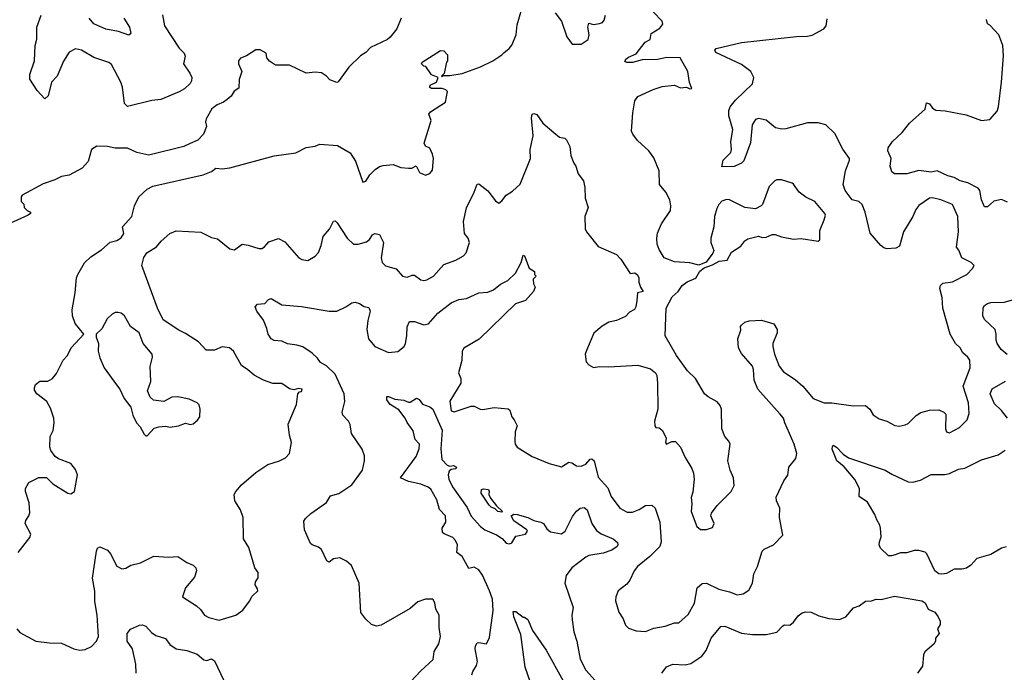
# Model space of a CAD drawing. Extents: x 1690054 to 1842981, y 782881 to 914114.
# Tile 477 of 656: x 1786000 to 1792444, y 836351 to 840625. Entities that reach past the tile are written whole.
import ezdxf

# ---------------------------------------------------------------- set-up
doc = ezdxf.new("R2010")
doc.units = 0

msp = doc.modelspace()

# ---------------------------------------------------------------- linework, layer by layer
at = {"layer": '0CON10XD'}
for points in [[(1785990, 837135), (1786065.8, 837234.2), (1786073.8, 837255), (1786036, 837325), (1786040, 837345), (1786060, 837375), (1786065.7, 837395), (1786061.7, 837461.7), (1786037.5, 837535), (1786037.5, 837555), (1786060, 837595), (1786125, 837626.7), (1786176.4, 837626.4), (1786216.2, 837585), (1786315, 837524.3), (1786335, 837520.8), (1786358, 837535), (1786378.6, 837645), (1786365, 837680), (1786335, 837718), (1786255, 837750), (1786232.5, 837765), (1786203.9, 837803.9), (1786196.7, 837825), (1786198.8, 837895), (1786218.8, 837935), (1786226, 837985), (1786224, 838015), (1786201.1, 838081.1), (1786178.8, 838125), (1786113.3, 838175), (1786098.3, 838198.3), (1786096.2, 838215), (1786103.3, 838235), (1786132.3, 838257.7), (1786185, 838256.7), (1786215.9, 838274.1), (1786241.2, 838308.8), (1786285.9, 838394.1), (1786312.5, 838425), (1786337.5, 838475), (1786420, 838565), (1786364.3, 838634.3), (1786345.6, 838685.6), (1786344.5, 838725), (1786363.9, 838835), (1786373.2, 838935), (1786380.9, 838955), (1786425, 839032.5), (1786465, 839072.5), (1786535, 839118), (1786591.5, 839168.5), (1786635, 839178.5), (1786665, 839195.8), (1786681.4, 839225), (1786672.7, 839267.3), (1786734.2, 839335), (1786752, 839405), (1786780, 839465), (1786834.1, 839515.9), (1786872.5, 839535), (1787201.8, 839608.2), (1787255, 839630), (1787285, 839653), (1787325, 839647.3), (1787375, 839655.4), (1787665, 839733.5), (1787806.4, 839753.6), (1787875, 839787.1), (1787933, 839797), (1787965, 839809.2), (1788081.2, 839801.2), (1788162.7, 839752.7), (1788197.3, 839697.3), (1788245, 839560), (1788265, 839566.7), (1788291.2, 839608.8), (1788326.1, 839643.9), (1788355, 839663.3), (1788379.3, 839669.3), (1788445, 839676.7), (1788495, 839656.7), (1788545, 839652.5), (1788567, 839653), (1788595, 839667.5), (1788617.5, 839625), (1788655, 839606.7), (1788685, 839616.7), (1788701.7, 839638.3), (1788707.5, 839715), (1788702.5, 839745), (1788685, 839783.3), (1788657, 839797), (1788646.7, 839815), (1788692.5, 839965), (1788677.5, 840005), (1788689.3, 840020.7), (1788786.4, 840083.6), (1788800, 840155), (1788790, 840165), (1788765, 840173.3), (1788695, 840173.8), (1788685, 840180), (1788687.5, 840195), (1788727.5, 840215), (1788740, 840245), (1788695, 840262.5), (1788658.3, 840318.3), (1788645, 840320), (1788630, 840335), (1788635, 840347.5), (1788755, 840422.5), (1788775, 840420), (1788800, 840395), (1788800, 840355), (1788793, 840347), (1788777.5, 840272.5), (1788760, 840255), (1788765, 840250), (1788770, 840260), (1788815, 840260), (1788895, 840272.5), (1789016.7, 840315), (1789095.7, 840354.3), (1789156.1, 840393.9), (1789168.3, 840408.3), (1789203.9, 840436.1), (1789221.7, 840458.3), (1789248.8, 840525), (1789255, 840590), (1789287.5, 840695)], [(1788496.7, 840635), (1788468, 840565), (1788425, 840510), (1788407.5, 840495), (1788296.8, 840443.2), (1788265, 840410), (1788231.4, 840388.6), (1788155, 840313.8), (1788085, 840216.7), (1788075, 840213.3), (1788030.6, 840230.6), (1788008.8, 840255), (1787975, 840275.8), (1787935, 840282), (1787874.1, 840274.1), (1787765, 840326.7), (1787675, 840327.5), (1787635, 840352.5), (1787616.7, 840375), (1787612.5, 840405), (1787575, 840427.5), (1787545, 840427.5), (1787485, 840387.5), (1787445, 840372.5), (1787432.5, 840355), (1787432.5, 840335), (1787453.3, 840285), (1787437, 840233), (1787433.6, 840176.4), (1787404.3, 840155.7), (1787385, 840123.8), (1787359.1, 840100.9), (1787335, 840084), (1787292.4, 840067.6), (1787258.8, 840041.2), (1787220, 839975), (1787216.7, 839955), (1787223.3, 839925), (1787202.5, 839875), (1787166.7, 839835), (1787115.4, 839814.6), (1787075, 839793.2), (1786845, 839736.9), (1786767.5, 839755), (1786705, 839784.2), (1786625, 839783.5), (1786575, 839793.3), (1786504.2, 839795.8), (1786471.2, 839775), (1786448, 839695), (1786408.7, 839651.3), (1786325, 839607.5), (1786275, 839597.5), (1786230, 839575), (1786155, 839550), (1786017.5, 839475), (1786010, 839465), (1786010, 839435), (1786027, 839417), (1786030, 839395), (1786050, 839375), (1786070, 839365), (1786070, 839355), (1786056.2, 839345), (1785865, 839259.1)], [(1786935.6, 840655.6), (1786948.1, 840585), (1787045, 840438.6), (1787077.5, 840405), (1787083.5, 840385), (1787071.9, 840335), (1787114.6, 840274.6), (1787126.6, 840246.6), (1787125.6, 840225), (1787115, 840207.5), (1787077.8, 840172.2), (1787045, 840152.2), (1786925, 840101.9), (1786865, 840096.4), (1786705, 840055.8), (1786686.5, 840076.5), (1786672.6, 840182.6), (1786662.9, 840215), (1786601.7, 840331.7), (1786584.6, 840344.6), (1786485, 840376.9), (1786405, 840425.8), (1786365, 840434.3), (1786325, 840411.9), (1786286.3, 840353.7), (1786245.9, 840254.1), (1786209.4, 840215), (1786187.5, 840125), (1786165, 840106.2), (1786115, 840160), (1786067.8, 840235), (1786067.8, 840265), (1786096.4, 840355), (1786102.2, 840455), (1786112.7, 840497.3), (1786112.5, 840575), (1786140, 840655)], [(1786682.5, 840635), (1786718.8, 840575), (1786727.5, 840535), (1786715, 840523.8), (1786647.9, 840547.9), (1786563.2, 840563.2), (1786485, 840598.1), (1786454.5, 840634.5)], [(1789505, 840670), (1789545, 840614.4), (1789581.3, 840511.3), (1789615, 840463.7), (1789675, 840464.1), (1789720.6, 840495), (1789728, 840525), (1789717.5, 840575), (1789725, 840602.5), (1789755, 840593.3), (1789795, 840600), (1789813.6, 840606.4), (1789825, 840622.5), (1789833.8, 840655)], [(1790544.3, 837325), (1790524.3, 837375), (1790527.6, 837392.4), (1790565, 837444), (1790656, 837535), (1790675.8, 837575), (1790672, 837625), (1790650, 837675), (1790634, 837735), (1790649.2, 837845), (1790641.2, 837865), (1790615.8, 837895), (1790595.7, 837945), (1790593.8, 838075), (1790585, 838097.5), (1790565, 838122.9), (1790505, 838154.2), (1790481.2, 838175), (1790422, 838275), (1790370.8, 838325), (1790298, 838425), (1790224.2, 838555), (1790231.2, 838735), (1790269.5, 838810.5), (1790308.8, 838845), (1790336.7, 838885), (1790368.3, 838908.3), (1790425, 838932.5), (1790451.7, 838978.3), (1790479.3, 839000.7), (1790535, 839020), (1790577.5, 839042.5), (1790629.4, 839050.6), (1790658.8, 839101.2), (1790719.5, 839140.5), (1790745, 839176.7), (1790765, 839190), (1790835, 839206.7), (1790859.3, 839199.3), (1790885, 839201.2), (1790925, 839217.5), (1790945, 839217.5), (1790985, 839202.5), (1791065, 839186.7), (1791115, 839191.2), (1791225, 839173.3), (1791237, 839183), (1791236.2, 839245), (1791265.8, 839314.2), (1791273.3, 839345), (1791270, 839355), (1791205, 839433.3), (1791145, 839463.3), (1791102.5, 839495), (1791065, 839547.5), (1791055, 839553.3), (1790986.1, 839576.1), (1790955, 839576.2), (1790941.2, 839568.8), (1790905, 839531.2), (1790861.2, 839415), (1790853.3, 839405), (1790815, 839386), (1790745, 839394.2), (1790645, 839445.6), (1790625, 839446.7), (1790594.7, 839435.3), (1790575.6, 839415), (1790562.6, 839387.4), (1790546.7, 839335), (1790542.7, 839267.3), (1790523.1, 839195), (1790524.2, 839165), (1790543, 839113), (1790536.2, 839095), (1790493.8, 839036.2), (1790445, 839017.5), (1790385, 839032.2), (1790285, 839039.5), (1790218, 839065), (1790185, 839118.8), (1790173.1, 839155), (1790169.1, 839195), (1790175, 839226.2), (1790201.1, 839288.9), (1790258.5, 839375), (1790261.5, 839405), (1790254.5, 839445), (1790229.4, 839495), (1790187.3, 839545), (1790184.4, 839635), (1790150.4, 839720.4), (1790117.8, 839765), (1790043.7, 839833.7), (1790012.5, 839875), (1790003.1, 839895), (1790006.7, 839925), (1790011.9, 840015), (1790025.8, 840094.2), (1790045, 840121.2), (1790145, 840166.9), (1790205, 840186.9), (1790285, 840195.7), (1790325, 840178), (1790365, 840182.5), (1790385, 840172.5), (1790400, 840175), (1790383.6, 840213.6), (1790372, 840285), (1790323.3, 840375), (1790235, 840376.5), (1790175, 840363.2), (1790075, 840361.3), (1790010, 840345), (1789973.8, 840343.8), (1789960.8, 840350.8), (1789966.2, 840365), (1789985, 840380), (1790035, 840401.2), (1790093.6, 840476.4), (1790126.1, 840493.9), (1790133.3, 840535), (1790190, 840570), (1790210, 840595), (1790204.3, 840615), (1790145.6, 840675)], [(1792105, 838907.5), (1792199.2, 838955), (1792236.7, 838995), (1792247.5, 839015), (1792227.5, 839035), (1792165, 839066.2), (1792146.2, 839115), (1792130, 839135), (1792144.4, 839235.6), (1792140.4, 839335), (1792103.8, 839415), (1792027.5, 839445), (1791975, 839458.1), (1791953.4, 839456.6), (1791885, 839408.8), (1791865, 839381.2), (1791844.5, 839335.5), (1791784.4, 839235.6), (1791757.5, 839142.5), (1791735, 839128), (1791675, 839123.3), (1791655, 839130), (1791635, 839146.2), (1791566.1, 839226.1), (1791532.5, 839365), (1791514.5, 839415), (1791492, 839435), (1791449.2, 839445), (1791403.5, 839505), (1791389.2, 839545), (1791404.7, 839635.3), (1791431.4, 839705), (1791430, 839715), (1791386.1, 839776.1), (1791335, 839878.5), (1791275.4, 839935.4), (1791225, 839949.5), (1791155, 839949.4), (1791015, 839908.9), (1790986.9, 839906.9), (1790947.3, 839917.3), (1790885, 839966.2), (1790835, 839977.5), (1790815, 839972), (1790793.7, 839936.3), (1790782, 839818), (1790738.9, 839701.1), (1790725, 839686), (1790675, 839662.5), (1790595, 839660), (1790604, 839705), (1790654, 839755), (1790658.6, 839775), (1790654.4, 839825), (1790666.9, 839905), (1790640.6, 839995), (1790640.6, 840029.4), (1790649.2, 840055), (1790685, 840098.6), (1790795, 840203.8), (1790805.6, 840245), (1790784.2, 840285), (1790725, 840330.5), (1790555, 840410), (1790549.4, 840425), (1790558.6, 840435), (1790725, 840475.8), (1791085, 840513.9), (1791155, 840516), (1791185.9, 840524.1), (1791262.5, 840565), (1791277.5, 840585), (1791285, 840630)], [(1792465, 839430), (1792425, 839446.9), (1792375, 839435.5), (1792335, 839400), (1792315, 839399.2), (1792295.5, 839445), (1792284.5, 839505), (1792271.9, 839521.9), (1792205, 839556.7), (1792155, 839568.9), (1792115, 839591.3), (1792075, 839601.1), (1792005, 839633.8), (1791964.4, 839625.6), (1791885, 839636.5), (1791805, 839614.3), (1791764.2, 839614.2), (1791725, 839614.2), (1791708.8, 839628.8), (1791696, 839665), (1791704, 839716), (1791681.1, 839765), (1791682.9, 839785), (1791712.6, 839827.4), (1791775, 839886), (1791823.8, 839946.1), (1791925, 840039.6), (1791935, 840080.8), (1791955, 840072.8), (1791975, 840046.2), (1791995, 840032.3), (1792056.8, 840026.8), (1792195, 840001.1), (1792295, 839964.6), (1792348.3, 839971.7), (1792397.1, 840025), (1792406.9, 840055), (1792425.4, 840214.6), (1792438, 840388), (1792434.3, 840455), (1792408.8, 840525), (1792348.3, 840588.3), (1792335, 840597.5), (1792327.5, 840625)], [(1785981.4, 836635), (1786001.4, 836611.4), (1786105, 836554.4), (1786195, 836543.5), (1786275, 836541.9), (1786355, 836505.8), (1786395, 836496), (1786428.8, 836501.2), (1786470.5, 836519.5), (1786503.3, 836555), (1786516, 836585), (1786506.5, 836725), (1786492.3, 836815), (1786492.2, 836882.2), (1786477.5, 836967.5), (1786502.5, 837145), (1786510, 837165), (1786525, 837173.3), (1786575, 837151.2), (1786595, 837126.7), (1786635.9, 837045.9), (1786669.3, 837029.3), (1786695, 837033.8), (1786727.7, 837052.3), (1786791.7, 837068.3), (1786877.3, 837112.7), (1786975, 837105.7), (1787035, 837110), (1787095, 837071.2), (1787135, 837053.8), (1787152, 837035), (1787158, 837015), (1787144, 836975), (1787086, 836905), (1787066.7, 836845), (1787157.4, 836787.4), (1787183.4, 836763.4), (1787210, 836725), (1787239.1, 836709.1), (1787305, 836692.1), (1787415, 836726.2), (1787461.2, 836758.8), (1787505, 836816.7), (1787521.1, 836848.9), (1787558.2, 836885), (1787557.6, 836897.6), (1787542, 836925), (1787543.6, 836943.6), (1787560.5, 836969.5), (1787562, 837005), (1787540, 837035), (1787499.1, 837169.1), (1787464, 837225), (1787462.5, 837365), (1787446, 837415), (1787407.5, 837475), (1787403.8, 837515), (1787414, 837535), (1787452, 837578), (1787545, 837660), (1787625, 837711.2), (1787700, 837735), (1787740, 837755), (1787766.2, 837783.8), (1787778.8, 837855), (1787766, 837905), (1787758, 837975), (1787812.5, 838105), (1787820, 838175), (1787831.7, 838188.3), (1787845, 838190), (1787850, 838205), (1787825, 838210), (1787795, 838200), (1787765, 838206.7), (1787715, 838242), (1787656.7, 838243.3), (1787595, 838263.6), (1787535, 838296.7), (1787492.3, 838332.3), (1787451.1, 838361.1), (1787398.8, 838455), (1787373.3, 838475), (1787325, 838482.9), (1787275, 838460.6), (1787220.6, 838460.6), (1787170.8, 838515), (1787085, 838570.6), (1787041.4, 838591.4), (1786940.2, 838660.2), (1786901.4, 838735), (1786800, 839015), (1786812.3, 839067.7), (1786832.3, 839097.7), (1786895, 839138), (1786926.2, 839175), (1786983.3, 839225), (1787025, 839242.9), (1787185, 839233.5), (1787255, 839198.9), (1787295, 839190), (1787375, 839124), (1787406.7, 839116.7), (1787456.4, 839153.6), (1787495, 839148.8), (1787565, 839126), (1787585, 839126), (1787602.7, 839137.3), (1787630, 839170), (1787695, 839191.2), (1787735, 839170), (1787827.5, 839065), (1787846.4, 839053.6), (1787885, 839048.8), (1787935, 839076.2), (1787955, 839100), (1787974.2, 839145), (1787985.8, 839204.2), (1788027.6, 839252.4), (1788053.3, 839305), (1788065, 839306.7), (1788078.8, 839295), (1788142.9, 839195), (1788185, 839154.2), (1788215, 839155.7), (1788269.1, 839170.9), (1788288.8, 839185), (1788308.8, 839215), (1788325, 839224), (1788355, 839218.8), (1788380.8, 839165), (1788365.7, 839065), (1788372, 839035), (1788395, 839012), (1788465, 838993.8), (1788505, 838946.2), (1788535, 838938), (1788568.8, 838951.2), (1788585, 838950.8), (1788625, 838921.9), (1788645, 838916.9), (1788665, 838920.6), (1788708, 838945), (1788775, 839020.8), (1788855, 839048.9), (1788905, 839078.1), (1788922.6, 839097.4), (1788943.6, 839165), (1788935, 839194.2), (1788910.5, 839225), (1788905, 839302.5), (1788925, 839393.3), (1788975.6, 839494.4), (1788995, 839546.7), (1789005, 839550), (1789063.9, 839503.9), (1789115, 839437.5), (1789135, 839423.3), (1789155, 839437.5), (1789184.4, 839475.6), (1789225, 839501.2), (1789275, 839546.7), (1789344.2, 839715), (1789340.6, 839775), (1789360, 839865), (1789348.8, 839981.2), (1789353.6, 840006.4), (1789365, 840010), (1789385, 840003.3), (1789425, 839946.7), (1789495.7, 839885.7), (1789533.3, 839855), (1789568, 839848), (1789578.8, 839838.8), (1789600, 839795), (1789608, 839735), (1789626.2, 839685), (1789640, 839665), (1789656, 839615), (1789690.3, 839570.3), (1789698.6, 839525), (1789700, 839455), (1789720, 839395), (1789698.8, 839335), (1789701.2, 839255), (1789708.8, 839235), (1789785, 839139.2), (1789905, 839087.1), (1789935.4, 839055.4), (1789995, 838962.5), (1790025, 838967.5), (1790043, 838953), (1790052.5, 838935), (1790052.5, 838905), (1790063, 838873), (1790080, 838845), (1790043, 838837), (1790040, 838785), (1790032.5, 838745), (1790022.9, 838727.1), (1789990.9, 838709.1), (1789965, 838682), (1789905, 838654), (1789856.4, 838643.6), (1789812.7, 838617.3), (1789758.3, 838571.7), (1789709.3, 838459.3), (1789702, 838435), (1789708, 838385), (1789724.2, 838364.2), (1789755, 838346.7), (1789795, 838354), (1789855, 838351.9), (1790045, 838362.5), (1790127.6, 838337.6), (1790161.7, 838311.7), (1790169.2, 838295), (1790174.3, 838244.3), (1790177.1, 838075), (1790153.8, 837995), (1790156.7, 837965), (1790162.5, 837955), (1790185, 837952), (1790206, 837935), (1790230, 837885), (1790227.5, 837855), (1790234.2, 837844.2), (1790268.3, 837861.7), (1790291.7, 837861.7), (1790325, 837826.2), (1790355, 837758.8), (1790398.1, 837685), (1790409.4, 837655), (1790413.3, 837615), (1790405, 837530), (1790395.7, 837495), (1790399.2, 837455), (1790394.2, 837404.2), (1790432, 837305), (1790455, 837285.8), (1790495, 837285.7), (1790535, 837299.2), (1790544.3, 837325)], [(1788525.4, 836254.6), (1788625, 836360), (1788707.1, 836435), (1788712.6, 836487.4), (1788742.6, 836537.4), (1788755.3, 836584.7), (1788745.3, 836645), (1788744.5, 836725), (1788723.3, 836765), (1788716.1, 836806.1), (1788705, 836830), (1788655, 836830), (1788605, 836813.3), (1788555, 836770), (1788365, 836658.8), (1788335, 836654.2), (1788303.3, 836665), (1788265, 836700), (1788232.7, 836742.7), (1788222.5, 836935), (1788170.7, 837050.7), (1788138.3, 837078.3), (1788095, 837100), (1788055, 837093.3), (1788025, 837072.5), (1788010.7, 837080.7), (1787975.7, 837155.7), (1787955, 837170.8), (1787913.3, 837185), (1787903.8, 837195), (1787864.1, 837284.1), (1787859.3, 837340.7), (1787871.4, 837358.6), (1787905, 837391.2), (1788007.3, 837462.7), (1788034.2, 837505.8), (1788087.9, 837522.1), (1788175, 837579.2), (1788242.9, 837675), (1788257.9, 837735), (1788257.9, 837767.9), (1788242.1, 837812.1), (1788172, 837915), (1788163, 837973), (1788152.5, 837995), (1788114, 838035), (1788110.8, 838055), (1788128.1, 838125), (1788123.8, 838175), (1788065, 838303.3), (1788007.5, 838357.5), (1787969.5, 838379.5), (1787948.8, 838408.8), (1787915, 838440.4), (1787852.6, 838482.6), (1787815, 838494.4), (1787752.5, 838502.5), (1787715, 838520), (1787665, 838524), (1787645, 838534.2), (1787625.6, 838565), (1787618.3, 838601.7), (1787596.3, 838656.3), (1787552, 838715), (1787542, 838745), (1787557.7, 838762.3), (1787604, 838766), (1787627.7, 838792.3), (1787645, 838798), (1787715, 838758.1), (1787845, 838746.7), (1788025, 838715.7), (1788075, 838716), (1788135, 838744.2), (1788175, 838770.8), (1788195, 838774.2), (1788225, 838766), (1788255, 838746.7), (1788285, 838740), (1788293.8, 838715), (1788278.6, 838655), (1788272.2, 838595), (1788283.5, 838535), (1788325, 838483.5), (1788415, 838444.3), (1788475, 838450.8), (1788515.6, 838485), (1788525.5, 838505), (1788534.6, 838555), (1788535.6, 838614.4), (1788550.8, 838649.2), (1788585, 838649.2), (1788645, 838626.7), (1788676.4, 838633.6), (1788736.6, 838703.4), (1788825, 838770.6), (1788875, 838792), (1788925, 838799.2), (1789005, 838835.8), (1789065, 838840), (1789100, 838855), (1789147.7, 838892.3), (1789195, 838916), (1789245.6, 838965), (1789282.5, 839035), (1789295, 839082.5), (1789305, 839077.5), (1789335, 838997.5), (1789370, 838975), (1789370, 838955), (1789380, 838945), (1789360, 838925), (1789363.8, 838895), (1789373.6, 838873.6), (1789362.5, 838845), (1789310.8, 838785), (1789245, 838764.6), (1789008.3, 838531.7), (1788906.1, 838473.9), (1788896.2, 838455), (1788893.6, 838393.6), (1788872.5, 838312.5), (1788887.1, 838275), (1788887.5, 838245), (1788815, 838126.9), (1788825, 838063.3), (1788843, 838057), (1788955, 838094), (1788975, 838094), (1789014.4, 838074.4), (1789032.1, 838072.1), (1789105, 838084.3), (1789197.3, 838077.3), (1789207.5, 838067.5), (1789220, 838025), (1789236.7, 838005), (1789256, 837965), (1789243.1, 837926.9), (1789241.1, 837865), (1789243.3, 837845), (1789255, 837824.4), (1789355, 837764.7), (1789465, 837718.5), (1789545, 837696.7), (1789595, 837727.1), (1789612.9, 837722.9), (1789645, 837702.5), (1789675, 837701.4), (1789705, 837714.2), (1789732.6, 837747.4), (1789745, 837750), (1789759.2, 837735), (1789785, 837630), (1789848.2, 837558.2), (1789871.5, 837501.5), (1789928.8, 837425), (1789975, 837400.8), (1790009.7, 837400.3), (1790055, 837417.1), (1790095, 837442.9), (1790136.4, 837446.4), (1790158.6, 837425), (1790189.5, 837335), (1790198.2, 837205), (1790189.1, 837175), (1790125, 837109.2), (1790044.2, 837045), (1790022, 837015), (1789993.8, 836955), (1789972.7, 836927.3), (1789916.2, 836885), (1789900.8, 836845), (1789899.1, 836819.1), (1789920.8, 836745), (1789950.3, 836700.3), (1789965, 836658.8), (1789985, 836641.2), (1790035, 836623.8), (1790095, 836618), (1790150.3, 836639.7), (1790225, 836652.9), (1790285, 836674.2), (1790315, 836676), (1790375, 836728.8), (1790416.4, 836803.6), (1790434.4, 836905), (1790466.4, 836933.6), (1790495, 836935.6), (1790575, 836895.6), (1790645, 836878.6), (1790695, 836859.2), (1790735, 836865.8), (1790771.7, 836888.3), (1790795.6, 836935), (1790804.2, 836995), (1790828, 837045), (1790858.8, 837145), (1790871.7, 837158.3), (1790933.3, 837185), (1790995, 837250), (1790972, 837365), (1790974, 837425), (1790954, 837475), (1790951.7, 837498.3), (1791000, 837605), (1791027.3, 837642.7), (1791033.8, 837695), (1791079.7, 837750.3), (1791087.1, 837785), (1791069.5, 837845), (1791006.7, 837985), (1790998.7, 838015), (1790975, 838043.9), (1790830.6, 838205), (1790807.5, 838265), (1790803.6, 838333.6), (1790796.9, 838355), (1790725, 838438.8), (1790704.1, 838475.9), (1790700, 838535), (1790719.3, 838590.7), (1790717.5, 838615), (1790723.3, 838625), (1790745, 838643.3), (1790775, 838653.3), (1790855, 838657.5), (1790935, 838632.5), (1790956.7, 838595), (1790956.7, 838575), (1790930, 838505), (1790930, 838485), (1790939.2, 838435), (1790971.4, 838355), (1790998.9, 838318.9), (1791075, 838268.9), (1791125.3, 838225.3), (1791192.5, 838145), (1791265, 838115.7), (1791315, 838115.8), (1791455, 838095.7), (1791535, 838097.5), (1791564, 838075), (1791585, 838036.7), (1791625, 838010), (1791675, 837996.2), (1791727.7, 837967.7), (1791755, 837964), (1791795, 837971.2), (1791815, 837981.2), (1791866.6, 838033.4), (1791897, 838053), (1791955, 838067.1), (1792015, 838069.2), (1792047.5, 838055), (1792060.7, 838040.7), (1792060, 837945), (1792066.1, 837926.1), (1792085, 837918.8), (1792150, 837955), (1792201.4, 838005), (1792213.1, 838045), (1792210.5, 838115), (1792173.6, 838225), (1792219.4, 838345), (1792218, 838395), (1792206.2, 838415), (1792172.6, 838442.6), (1792155.8, 838475), (1792124, 838505), (1792090.6, 838565), (1792041.1, 838735), (1792038.1, 838805), (1792021.9, 838865), (1792025.8, 838885), (1792040.9, 838899.1), (1792105, 838907.5)], [(1792463.2, 838433.2), (1792423.6, 838465), (1792398.2, 838505), (1792390, 838525), (1792391.1, 838565), (1792383.3, 838595), (1792315, 838660.8), (1792303.6, 838685), (1792305, 838736.7), (1792315, 838754), (1792333.4, 838766.6), (1792355, 838772.5), (1792442.5, 838775), (1792522.4, 838797.6)], [(1786835, 837900), (1786880.7, 837949.3), (1786910.7, 837959.3), (1786955, 837963.3), (1786985, 837956.2), (1787040, 837965), (1787085, 837982.5), (1787115, 837973.3), (1787135, 837977.5), (1787165, 838002.5), (1787178.8, 838025), (1787182, 838075), (1787175, 838102.5), (1787162.5, 838115), (1787109.5, 838139.5), (1787035, 838155.8), (1786995, 838152), (1786943.9, 838123.9), (1786875, 838132.5), (1786855, 838152.5), (1786837.5, 838195), (1786858, 838255), (1786853.9, 838353.9), (1786870, 838415), (1786867.5, 838435), (1786808, 838505), (1786781.2, 838575), (1786726.1, 838616.1), (1786685.9, 838685.9), (1786665, 838702.5), (1786645, 838707.5), (1786625, 838706.7), (1786605, 838696.7), (1786573.3, 838665), (1786538.8, 838601.2), (1786500, 838565), (1786500, 838545), (1786516.7, 838505), (1786513.3, 838455), (1786525, 838410), (1786553.8, 838345), (1786634.1, 838234.1), (1786656.1, 838206.1), (1786683.9, 838143.9), (1786727.7, 838087.7), (1786740, 838035), (1786763.8, 837985), (1786788.3, 837958.3), (1786815, 837910), (1786825, 837900), (1786835, 837900)], [(1792465.8, 838015), (1792425.6, 838065), (1792379.2, 838109.2), (1792350.6, 838175), (1792365, 838207.1), (1792452.6, 838257.4)], [(1788960, 836335), (1788965, 836356.2), (1788990, 836395), (1788997.4, 836422.6), (1788980.8, 836505), (1788983.8, 836525), (1788995, 836543.3), (1789005, 836546.7), (1789055, 836537.5), (1789075, 836580), (1789099.5, 836755), (1789095, 836830), (1789075, 836883.8), (1789028.3, 836988.3), (1789005, 837022), (1788975, 837040), (1788940.6, 837030.6), (1788895, 837109.2), (1788862, 837135), (1788864.5, 837185), (1788853.1, 837215), (1788835, 837233.1), (1788777.3, 837257.3), (1788767.3, 837267.3), (1788765.8, 837295), (1788790, 837335), (1788786.9, 837375), (1788747.2, 837417.2), (1788731.3, 837481.3), (1788689.9, 837549.9), (1788673.1, 837563.1), (1788625, 837582.2), (1788545, 837600.9), (1788493.3, 837625), (1788595.8, 837765), (1788614.2, 837815), (1788615.8, 837845), (1788588, 837875), (1788575, 837932.5), (1788535, 837987.5), (1788524, 838015), (1788480.9, 838070.9), (1788424.4, 838105), (1788404, 838135), (1788403.6, 838156.4), (1788415, 838157.5), (1788455, 838140), (1788515, 838133.8), (1788545, 838120), (1788555, 838120), (1788596.1, 838146.1), (1788615, 838137.5), (1788637, 838107), (1788685, 838090), (1788705, 838073.3), (1788765, 837936.7), (1788756.2, 837815), (1788762.2, 837745), (1788798.2, 837708.2), (1788815, 837702), (1788840, 837705), (1788860, 837695), (1788855, 837683.8), (1788825, 837680), (1788811.5, 837668.5), (1788805.4, 837644.6), (1788809.4, 837615), (1788831.7, 837565), (1788929.3, 837429.3), (1788955, 837372.7), (1789015, 837306.2), (1789044.4, 837285), (1789121.3, 837251.3), (1789157.1, 837227.1), (1789185, 837196.7), (1789205, 837192.1), (1789220.2, 837199.8), (1789248, 837242), (1789310, 837255), (1789322.5, 837275), (1789320, 837285), (1789235, 837342.5), (1789217.5, 837375), (1789234, 837386), (1789255, 837384), (1789325, 837364.3), (1789365, 837344.4), (1789410, 837335), (1789428.8, 837325), (1789449.7, 837289.7), (1789475, 837270), (1789545, 837257.1), (1789570, 837275), (1789618.1, 837371.9), (1789644, 837406), (1789668, 837425), (1789695, 837430), (1789714.7, 837414.7), (1789745.4, 837325.4), (1789775, 837279.4), (1789805, 837258.5), (1789885, 837224.5), (1789911.9, 837201.9), (1789915.4, 837185), (1789910, 837175), (1789875, 837150.3), (1789819.4, 837130.6), (1789725, 837115.4), (1789706.2, 837105), (1789614.4, 837035), (1789577.1, 836985), (1789567.5, 836935), (1789622.5, 836775), (1789612.9, 836725), (1789615.7, 836694.3), (1789625.7, 836615.7), (1789645.6, 836555), (1789668, 836438), (1789705, 836365.8), (1789785, 836275.7)], [(1792455, 837172.5), (1792425, 837164), (1792355, 837122), (1792265, 837096), (1792225, 837053.8), (1792196.8, 837033.2), (1792165, 837025.7), (1792115, 837025.7), (1792065, 836998.8), (1792035, 836992.9), (1792015, 836995.8), (1791990, 837015), (1791937.1, 837127.1), (1791925, 837138.6), (1791885, 837148.1), (1791855, 837148.1), (1791805, 837134.3), (1791765, 837132.9), (1791729.1, 837120.9), (1791705, 837112.9), (1791685, 837114.2), (1791634.2, 837165), (1791626, 837185), (1791626.2, 837205), (1791638.3, 837238.3), (1791633.8, 837295), (1791630, 837315), (1791609.2, 837349.2), (1791597.1, 837385), (1791549.2, 837465), (1791495, 837502.5), (1791496.5, 837555), (1791464.7, 837614.7), (1791395, 837696.9), (1791347.1, 837735), (1791316.7, 837813.3), (1791319.3, 837830.7), (1791325, 837837.5), (1791345, 837826.2), (1791389.8, 837779.8), (1791425, 837755.5), (1791665, 837674.3), (1791707.8, 837647.8), (1791815, 837597.8), (1791845, 837596.9), (1791895, 837609.4), (1791965, 837645.8), (1792055, 837645.6), (1792085, 837652.5), (1792145, 837680.6), (1792185, 837687.8), (1792295, 837742.2), (1792403.8, 837775), (1792450.6, 837805)], [(1789155, 837400), (1789130, 837405), (1789112.5, 837422.5), (1789085, 837433.3), (1789073.3, 837445), (1789021.2, 837525), (1789022, 837548), (1789035, 837553.3), (1789068, 837548), (1789073.3, 837535), (1789071.2, 837515), (1789082.5, 837492.5), (1789120.7, 837440.7), (1789160, 837405), (1789155, 837400)], [(1790201.8, 836345), (1790233.1, 836386.9), (1790275.5, 836404.5), (1790355, 836400.5), (1790391.7, 836408.3), (1790465, 836455.8), (1790492.2, 836495), (1790526.4, 836575), (1790587.9, 836652.1), (1790615, 836653.1), (1790725, 836607.1), (1790795, 836599.4), (1790885, 836599.2), (1790955, 836614.2), (1790995, 836656.2), (1791005, 836661.2), (1791040.7, 836659.3), (1791065, 836680), (1791095, 836720), (1791120.3, 836739.7), (1791145, 836748), (1791180, 836745), (1791231.2, 836721.2), (1791295, 836703.3), (1791365, 836696.2), (1791406.7, 836715), (1791456.4, 836773.6), (1791495, 836786.2), (1791535, 836816.7), (1791575, 836820), (1791605, 836830), (1791637, 836827), (1791725, 836849.4), (1791905, 836818.8), (1791925, 836806.7), (1791946.7, 836765), (1791990, 836745), (1792011.2, 836715), (1792023.3, 836685), (1792023.3, 836665), (1792007.5, 836635), (1792017.5, 836605), (1791994.4, 836575.6), (1791993.8, 836555), (1791983.3, 836535), (1791924, 836485), (1791914, 836465), (1791908.8, 836391.2), (1791876.7, 836345)], [(1789342.6, 836285), (1789308.9, 836385), (1789279.6, 836599.6), (1789234.4, 836715), (1789230, 836750), (1789248.3, 836748.3), (1789295, 836712.5), (1789305, 836712.5), (1789325, 836697.5), (1789356.2, 836625), (1789446.6, 836496.6), (1789557.8, 836295)], [(1786762.7, 836345), (1786760, 836405), (1786737.8, 836505), (1786704.4, 836555), (1786703.8, 836606.2), (1786726.4, 836633.6), (1786785, 836660), (1786805, 836661.2), (1786825, 836653.8), (1786862.9, 836612.9), (1786892.2, 836592.2), (1786955, 836572), (1786983.4, 836533.4), (1787024.3, 836504.3), (1787095, 836492.9), (1787160.7, 836470.7), (1787205, 836432.8), (1787225, 836428.9), (1787255, 836439.5), (1787276.2, 836426.2), (1787335, 836301.4)]]:
    msp.add_lwpolyline(points, dxfattribs=at)

doc.saveas('drawing.dxf')
